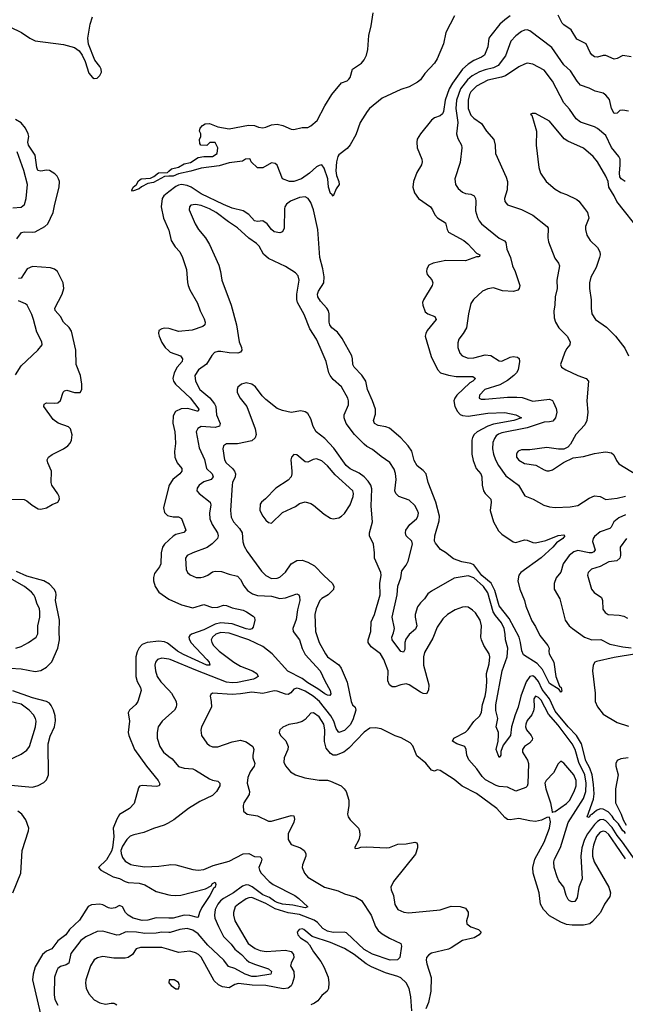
# Model space of a CAD drawing. Header units: inches. Extents: x 1473912 to 1647258, y 640388 to 773423.
# Tile 320 of 420: x 1548939 to 1553248, y 721077 to 728082. Entities that reach past the tile are written whole.
import ezdxf

# ---------------------------------------------------------------- set-up
doc = ezdxf.new("R2010")
doc.units = ezdxf.units.IN
doc.header["$MEASUREMENT"] = 0
doc.layers.add('B5742', color=7, linetype='Continuous')
doc.layers.add('B5752', color=7, linetype='Continuous')

msp = doc.modelspace()

# ---------------------------------------------------------------- linework, layer by layer
at = {"layer": 'B5742', "color": 5}
for points, elevation in [([(1548870, 728030.4), (1548950.8, 727990), (1549010.8, 727950), (1549050, 727932.7), (1549250, 727904.9), (1549330, 727884), (1549361.1, 727861.1), (1549384, 727830), (1549405.8, 727785.8), (1549430, 727701), (1549458, 727670), (1549470, 727664), (1549490, 727667.3), (1549510, 727686), (1549520.7, 727710), (1549519.5, 727730), (1549509.4, 727750), (1549474, 727794), (1549427.6, 727907.6), (1549423.6, 727950), (1549439.7, 728050), (1549457.1, 728102.9)], 720), ([(1548917.7, 726522.3), (1548952.3, 726567.7), (1548970, 726573.5), (1549030, 726569.3), (1549050, 726573.8), (1549118.4, 726610), (1549139.7, 726630), (1549178, 726710), (1549188.6, 726770), (1549219.2, 726890), (1549221.1, 726930), (1549216.3, 726950), (1549206, 726970), (1549190, 726986.6), (1549150, 727009.2), (1549130, 727011.9), (1549090, 727003.4), (1549068.6, 727010), (1549060.4, 727030), (1549050, 727118.3), (1549001.3, 727190), (1548998, 727210), (1549003.5, 727250), (1548999.9, 727270), (1548980.1, 727310), (1548950, 727347.9), (1548910, 727372.8)], 720), ([(1548890, 726744), (1548950, 726749.1), (1548973.1, 726766.9), (1548985.5, 726810), (1548994.4, 726910), (1548969.2, 727010), (1548920.9, 727140.9)], 740), ([(1550000, 726967.8), (1549970, 726965.6), (1549890, 726924.8), (1549850, 726916.9), (1549806.4, 726893.6), (1549790, 726879.8), (1549741.2, 726861.2), (1549736, 726870), (1549746.6, 726890), (1549769.7, 726910), (1549783.2, 726936.8), (1549803.7, 726950), (1549870, 726954.4), (1549893.8, 726966.2), (1549927.4, 726992.6), (1549990, 726995.2), (1550000, 727004.1)], 680), ([(1550000, 726857), (1549963.8, 726830), (1549951.9, 726810), (1549946, 726750), (1549963.2, 726670), (1549998.9, 726590), (1550000, 726585.3)], 720), ([(1548870, 724671.8), (1548970, 724668.5), (1548990, 724659.3), (1549027.8, 724627.8), (1549070, 724603.1), (1549090, 724598.4), (1549130, 724608.4), (1549170, 724633), (1549209.6, 724650.4), (1549222, 724670), (1549219.6, 724690), (1549210, 724709.2), (1549168.2, 724770), (1549163.5, 724790), (1549165.1, 724870), (1549139.7, 724930), (1549135.6, 724950), (1549139.1, 724960.9), (1549143.7, 724970), (1549170, 724988.4), (1549250.8, 725029.2), (1549281.6, 725050), (1549298.9, 725070), (1549308.4, 725090), (1549311.7, 725128.3), (1549300.4, 725170), (1549285.9, 725185.9), (1549212.2, 725212.2), (1549176.9, 725236.9), (1549109.6, 725330), (1549113.6, 725346.4), (1549130, 725356), (1549190, 725352.9), (1549210, 725356.5), (1549230, 725373.4), (1549247.6, 725432.4), (1549257.7, 725442.3), (1549274.3, 725445.7), (1549330, 725430.2), (1549369.8, 725430.2), (1549380.9, 725450), (1549381.8, 725490), (1549370.6, 725550), (1549340.3, 725630), (1549339.3, 725730), (1549306.6, 725866.6), (1549291.9, 725891.9), (1549250.9, 725930), (1549229.8, 725970), (1549192.3, 726012.3), (1549189, 726030), (1549242.3, 726130), (1549253.1, 726170), (1549247.5, 726210), (1549208, 726290), (1549187.1, 726307.1), (1549157.5, 726317.5), (1549030, 726326.1), (1548992.1, 726310), (1548950, 726242.4), (1548930, 726241.5)], 720), ([(1548910, 725556.3), (1548950, 725619.3), (1549067, 725730), (1549098, 725770), (1549097, 725790), (1549060.1, 725860.1), (1549037.6, 725950), (1549024.6, 725984.6), (1548991.6, 726051.6), (1548981.4, 726061.4), (1548930, 726082.4)], 740), ([(1550000, 725884), (1549970, 725887), (1549950, 725883.5), (1549929.2, 725870), (1549927.2, 725850), (1549931.7, 725830), (1549950, 725786.3), (1549973.5, 725750), (1550000, 725726.1)], 720), ([(1550000, 724763.1), (1549961.2, 724610), (1549970, 724575.5), (1549990, 724555.6), (1550000, 724552.8)], 720), ([(1550000, 724379.4), (1549968.9, 724351.1), (1549954.6, 724330), (1549946.4, 724290), (1549943.2, 724210), (1549934.3, 724190), (1549897.3, 724142.7), (1549890, 724114), (1549890.1, 724090), (1549902, 724050), (1549930, 724009.1), (1549999.6, 723959.6), (1550000, 723959.4)], 720), ([(1548790, 723472.3), (1548950, 723464.2), (1549050, 723445.1), (1549090, 723451.2), (1549130, 723476.1), (1549167.8, 723512.2), (1549209.4, 723610), (1549222.3, 723670), (1549219.5, 723730), (1549223.2, 723810), (1549193.5, 723950), (1549199.1, 723990), (1549196.3, 724010), (1549184.9, 724030), (1549150, 724065.6), (1549110, 724090.7), (1548990, 724122.5), (1548916.9, 724156.9)], 720), ([(1548910.6, 723609.4), (1548950, 723622), (1549000.7, 723650), (1549056.9, 723690), (1549067.3, 723712.7), (1549067.8, 723770), (1549081.8, 723830), (1549082, 723870), (1549079.2, 723890), (1549059.9, 723930), (1549049.8, 723970), (1549040.8, 723990), (1549023.5, 724010), (1548973.2, 724050), (1548868.1, 724108.1)], 740), ([(1550000, 723638.2), (1549990, 723646), (1549970, 723656), (1549930, 723660.4), (1549844.9, 723650), (1549810, 723635.5), (1549788.2, 723611.8), (1549774.9, 723585.1), (1549766, 723550), (1549765.2, 723410), (1549773.8, 723373.8), (1549799, 723330), (1549802.3, 723310), (1549780.3, 723230), (1549766, 723210), (1549719.5, 723170), (1549710.3, 723150), (1549720.8, 723090), (1549711.3, 723010), (1549715.2, 722990), (1549756.8, 722890), (1549840.8, 722770), (1549924.9, 722670), (1549935.6, 722644.4), (1549930.6, 722630), (1549913.5, 722626.5), (1549810, 722633.1), (1549792.5, 722627.5), (1549783.4, 722616.6), (1549754.7, 722505.3), (1549721.1, 722470), (1549650, 722427.7), (1549630, 722394.8), (1549604, 722330), (1549609.4, 722270), (1549600, 722190), (1549593.3, 722166.7), (1549556.2, 722103.8), (1549500.8, 722050), (1549517.3, 722030), (1549577.2, 721997.2), (1549604, 721984), (1549650, 721970.8), (1549690, 721950.1), (1549710, 721944.3), (1549790, 721938.9), (1549830, 721926), (1549910, 721878.5), (1550000, 721856.6)], 720), ([(1550000, 723532.4), (1549950, 723539.8), (1549920.3, 723530), (1549904.2, 723510), (1549900.6, 723490), (1549906.3, 723450), (1549918.3, 723410), (1549943.2, 723370), (1550000, 723311)], 740), ([(1548850, 722638.1), (1549030, 722622), (1549070, 722632.9), (1549110, 722653.8), (1549130, 722674), (1549143.5, 722710), (1549140.7, 722930), (1549155.5, 722984.5), (1549186.5, 723050), (1549192.9, 723092.9), (1549190.6, 723130), (1549180.6, 723170), (1549163.6, 723203.6), (1549150, 723219.1), (1549130, 723231.7), (1549030, 723257.1), (1548890, 723306.3)], 720), ([(1548850.7, 722809.3), (1548950, 722855.6), (1548990, 722884.9), (1549008.1, 722911.9), (1549050.6, 723050), (1549055.3, 723090), (1549050.7, 723110), (1549036.6, 723136.6), (1549007.1, 723170), (1548950, 723212.5), (1548870, 723230.9)], 740), ([(1550000, 723133.5), (1549952, 723090), (1549925.5, 723050), (1549916.9, 723010), (1549917.3, 722970), (1549935.2, 722910), (1549962.3, 722870), (1550000, 722840.8)], 740), ([(1548890.7, 721870), (1548946.8, 722010), (1548957.1, 722170), (1549002, 722310), (1549004, 722330), (1548983.1, 722390), (1548954, 722430), (1548926.8, 722450)], 720), ([(1550000, 722368.9), (1549968.1, 722351.9), (1549890, 722327.1), (1549822, 722298), (1549750, 722283.2), (1549726, 722274), (1549700.8, 722250), (1549670, 722201.6), (1549659.2, 722170), (1549660.7, 722150), (1549670, 722120.5), (1549690, 722095.3), (1549730, 722071.6), (1549750, 722066), (1549830, 722055.6), (1549930, 722058.4), (1550000, 722068.8)], 740), ([(1550000, 721689.1), (1549910, 721690.9), (1549850, 721675.2), (1549810, 721673.3), (1549746.3, 721690), (1549711.3, 721710), (1549691.6, 721730), (1549670, 721769), (1549650, 721779), (1549618, 721762), (1549590, 721757.8), (1549570, 721762.3), (1549530, 721784.5), (1549510, 721787.9), (1549450, 721783.9), (1549426.4, 721773.6), (1549364.9, 721675.1), (1549293.3, 721610), (1549267.8, 721570), (1549211, 721529), (1549167.6, 721472.4), (1549130, 721455.6), (1549100.5, 721430), (1549050, 721342), (1549034.2, 721290), (1549030.1, 721250), (1549086.8, 721006.8)], 720), ([(1550000, 721588.5), (1549950, 721590.4), (1549910, 721583.4), (1549830, 721581.5), (1549770, 721589.9), (1549708.1, 721591.9), (1549690, 721589.9), (1549650, 721571.6), (1549630, 721567.9), (1549530, 721596.4), (1549490, 721595.1), (1549410, 721556.2), (1549373.4, 721530), (1549303.1, 721436.9), (1549287.5, 721370), (1549270, 721356.8), (1549230, 721345), (1549210, 721330.9), (1549202.3, 721317.7), (1549187.6, 721270), (1549183.8, 721143.8), (1549188.6, 721110), (1549211.2, 721070)], 740), ([(1550000, 721465.8), (1549950, 721480.2), (1549798.3, 721481.7), (1549768.9, 721471.1), (1549740.8, 721430), (1549710, 721409.1), (1549690, 721404.9), (1549610, 721403.7), (1549530, 721416.8), (1549491.8, 721408.2), (1549470, 721392.3), (1549443.5, 721350), (1549410.2, 721250), (1549407.8, 721227.8), (1549412.4, 721192.4), (1549430.3, 721150), (1549470, 721109), (1549510, 721086.7), (1549550, 721076.5), (1549590, 721084.7), (1549610, 721084.4), (1549619.2, 721079.2), (1549630, 721071.7)], 760)]:
    msp.add_lwpolyline(points, dxfattribs=dict(at, elevation=elevation))
at = {"layer": 'B5752', "color": 5}
for points, elevation in [([(1550000, 727004.1), (1550019, 727021), (1550070, 727033.1), (1550110, 727057.4), (1550153.9, 727066.1), (1550210, 727101.6), (1550250, 727108.4), (1550310, 727109.1), (1550344, 727130), (1550348.7, 727170), (1550330, 727208), (1550292.7, 727207.3), (1550270, 727188), (1550228.9, 727188.9), (1550220.4, 727200.4), (1550218, 727230), (1550228, 727250), (1550228, 727270), (1550218, 727290), (1550224, 727310), (1550239, 727330), (1550258.9, 727341.1), (1550290, 727343.8), (1550350, 727320.5), (1550430, 727304.7), (1550567.2, 727332.8), (1550610, 727330.2), (1550638, 727318), (1550670, 727312.9), (1550690, 727316.5), (1550730, 727334.9), (1550770, 727339.6), (1550811, 727330), (1550870, 727304), (1550890, 727302), (1550950, 727314.8), (1550990, 727316), (1551010, 727326.8), (1551054.8, 727365.2), (1551109.8, 727470.2), (1551160.5, 727550), (1551230, 727633.4), (1551270, 727647.7), (1551281.2, 727658.8), (1551289.6, 727670.4), (1551306, 727730), (1551370, 727773.4), (1551390, 727797.6), (1551407, 727830), (1551417.3, 727870), (1551423.4, 727970), (1551440.9, 728039.1), (1551453.9, 728130)], 680), ([(1552031.9, 728110), (1551970.8, 727990), (1551955.4, 727910), (1551910, 727803.9), (1551890, 727772.9), (1551821.3, 727698.7), (1551790, 727654.8), (1551770, 727638.2), (1551710, 727605.7), (1551650, 727586.6), (1551517.2, 727522.8), (1551429.2, 727450.8), (1551411.2, 727430), (1551362.2, 727350), (1551330, 727262.7), (1551290, 727192.7), (1551270, 727166.6), (1551210, 727121.2), (1551203, 727110), (1551192.2, 727070), (1551188, 727008), (1551194.4, 726974.4), (1551211, 726930), (1551211.3, 726910), (1551190, 726878), (1551170, 726826), (1551159.8, 726839.8), (1551150, 726844.7), (1551137.4, 726890), (1551132.1, 726950), (1551106.2, 727026.2), (1551090, 727049.6), (1551070, 727045.7), (1551050, 727034.3), (1551002.2, 726990), (1550944.2, 726950), (1550890, 726930.9), (1550858, 726930), (1550809.3, 726950), (1550770, 727048), (1550758, 727058), (1550730, 727064), (1550670, 727029.2), (1550630, 727029), (1550586, 727070), (1550578, 727090), (1550571.8, 727091.8), (1550544.7, 727090), (1550524.5, 727075.5), (1550430, 727064.4), (1550357.6, 727042.4), (1550230, 727025), (1550156, 727004), (1550070, 726986.7), (1550029.9, 726969.9), (1550000, 726967.8)], 680), ([(1552430, 728109), (1552390, 728081.8), (1552356.2, 728050), (1552291.3, 727970), (1552277.3, 727950), (1552270.2, 727890), (1552245.2, 727830), (1552224.8, 727815.2), (1552170, 727791), (1552130, 727766.5), (1552088.8, 727731.2), (1552017.7, 727630), (1551995.2, 727590), (1551965.3, 727510), (1551953.6, 727430), (1551946.6, 727413.4), (1551930, 727398.5), (1551890, 727382.9), (1551870, 727368.5), (1551790.3, 727270), (1551768.4, 727231.6), (1551764.4, 727210), (1551766.7, 727170), (1551800.2, 727090), (1551803.6, 727070), (1551799, 727050), (1551765.3, 726994.7), (1551741.5, 726930), (1551736, 726890), (1551748.9, 726850), (1551777.6, 726810), (1551862.4, 726750), (1551876.5, 726730), (1551892.8, 726692.8), (1551911.4, 726671.4), (1551970, 726638), (1551979.6, 726590), (1551990.3, 726570), (1552100.3, 726510), (1552128.1, 726488.1), (1552190, 726420.5), (1552213, 726410), (1552210, 726398), (1552204.7, 726395.3), (1552190, 726396), (1552110, 726366.5), (1551971.3, 726368.7), (1551881, 726350), (1551850, 726334.5), (1551834.9, 726310), (1551832.7, 726290), (1551839.3, 726270), (1551871.3, 726231.3), (1551878, 726210), (1551874.6, 726190), (1551813.1, 726090), (1551806, 726070), (1551807.7, 726050), (1551824.6, 726004.6), (1551843.8, 725990), (1551892.4, 725970), (1551901.5, 725950), (1551838.7, 725870), (1551828.1, 725850), (1551824.6, 725830), (1551865.7, 725685.7), (1551912.3, 725592.3), (1551934, 725570), (1551990, 725553.3), (1552044.6, 725544.6), (1552162.7, 725542.7), (1552181.3, 725530), (1552164.2, 725510), (1552142.4, 725497.6), (1552048.8, 725410), (1552034.1, 725390), (1552028.9, 725370), (1552035.5, 725330), (1552053.9, 725293.9), (1552073.9, 725273.9), (1552090, 725265.6), (1552130, 725260.9), (1552270, 725283.8), (1552390, 725287.8), (1552468.6, 725271.4), (1552510.4, 725250), (1552455.8, 725230), (1552310, 725204.5), (1552269.8, 725190.2), (1552193.4, 725150), (1552172.6, 725130), (1552161.1, 725110), (1552156.3, 725090), (1552155.9, 724990), (1552166.1, 724946.1), (1552188.1, 724890), (1552219.7, 724850), (1552228.2, 724830), (1552230.2, 724770), (1552238.9, 724730), (1552250.3, 724710), (1552290.4, 724670), (1552294.9, 724650), (1552287, 724590), (1552310.2, 724510), (1552345.1, 724445.1), (1552370, 724421.1), (1552450, 724366.8), (1552470, 724362), (1552530, 724380.3), (1552550, 724378.5), (1552590, 724361.5), (1552610, 724359.7), (1552683.4, 724376.6), (1552770, 724412.7), (1552810, 724416.4), (1552819.1, 724410), (1552803, 724390), (1552759.8, 724360.2), (1552733.2, 724330), (1552650, 724253.3), (1552506, 724150), (1552490, 724129.4), (1552483.5, 724090), (1552498, 724030), (1552532, 723950), (1552539.3, 723910), (1552584, 723804), (1552610, 723763.7), (1552640.5, 723700.5), (1552697, 723630), (1552706, 723610), (1552703, 723590), (1552706.7, 723570), (1552739.6, 723510), (1552753.4, 723410), (1552781, 723341), (1552791.1, 723330), (1552795.6, 723304.4), (1552790, 723297.2), (1552776.6, 723316.6), (1552710, 723359.5), (1552658, 723458), (1552621, 723501), (1552523.5, 723563.5), (1552511, 723591), (1552503.4, 723650), (1552493, 723690), (1552421.5, 723821.5), (1552350, 723912.2), (1552320.1, 724020.1), (1552293.4, 724073.4), (1552228.2, 724128.2), (1552170, 724202.9), (1552150, 724213.7), (1552085.3, 724225.3), (1552026.4, 724246.4), (1551970, 724291), (1551933.1, 724313.1), (1551897.5, 724357.5), (1551891.1, 724371.1), (1551893.6, 724410), (1551923.4, 724516.6), (1551925.5, 724550), (1551899, 724650), (1551844.5, 724790), (1551831.2, 724851.2), (1551810, 724873.8), (1551767.1, 724907.1), (1551746.1, 724946.1), (1551730, 725011.1), (1551702.9, 725050), (1551650, 725107.9), (1551570, 725175.4), (1551545.2, 725185.2), (1551490, 725194.6), (1551464.8, 725210), (1551457.4, 725230), (1551470, 725276), (1551469.8, 725310), (1551450, 725369.6), (1551412.9, 725450), (1551402, 725510), (1551373.9, 725553.9), (1551318.3, 725610), (1551308.7, 725630), (1551307.6, 725670), (1551302.3, 725690), (1551234.6, 725814.6), (1551199.3, 725859.3), (1551160.8, 725890), (1551145.8, 725910), (1551140.7, 725930), (1551140.3, 725990), (1551135.3, 726010), (1551125, 726030), (1551079.7, 726079.7), (1551060.6, 726110), (1551059.2, 726130), (1551064.7, 726150), (1551102.8, 726210), (1551106.4, 726253.6), (1551097, 726310), (1551074.2, 726390), (1551060.6, 726590), (1551029.5, 726729.5), (1551010, 726780.4), (1550992.2, 726810), (1550970, 726821.4), (1550930, 726816.9), (1550866.9, 726790), (1550836.9, 726770), (1550825.5, 726750), (1550823.9, 726736.1), (1550821, 726599), (1550810, 726573.6), (1550790, 726565.3), (1550750, 726573.3), (1550730, 726589.8), (1550700.8, 726630), (1550670, 726650.6), (1550630, 726645.7), (1550610, 726650.9), (1550570, 726696.2), (1550530, 726722), (1550450, 726741.3), (1550390, 726766.7), (1550230, 726843.6), (1550158.2, 726890), (1550130, 726902.5), (1550090, 726909.2), (1550070, 726904.3), (1550050, 726894.4), (1550000, 726857)], 720), ([(1553290, 727818.7), (1553230, 727827.1), (1553190, 727807.1), (1553170, 727802.3), (1553110, 727827.3), (1553090, 727828.5), (1553050, 727815.8), (1553030, 727816.9), (1553010, 727831.6), (1552997.7, 727850), (1552970.9, 727910.9), (1552904, 727944), (1552862.7, 728010), (1552810, 728046), (1552798.6, 728058.6), (1552770, 728115.1)], 720), ([(1553271.8, 727431.8), (1553230, 727439.1), (1553210, 727435.8), (1553190, 727416.3), (1553170, 727415.6), (1553150, 727449.5), (1553134.9, 727514.9), (1553110, 727546.3), (1553090, 727558.7), (1553033.4, 727573.4), (1552990, 727594.7), (1552930, 727615.6), (1552904.9, 727644.9), (1552858.2, 727718.2), (1552810, 727760.4), (1552724.9, 727884.9), (1552570, 728002.4), (1552550, 728010.7), (1552530, 728008.9), (1552510, 727998.9), (1552470, 727968.1), (1552434.2, 727930), (1552395.9, 727824.1), (1552342.7, 727757.3), (1552310, 727739.9), (1552250, 727726.5), (1552210, 727711.6), (1552158.1, 727681.9), (1552125, 727655), (1552075.9, 727590), (1552048.3, 727510), (1552043.4, 727450), (1552055.6, 727350), (1552047.1, 727270), (1552056.5, 727236.5), (1552083.6, 727190), (1552085.2, 727170), (1552073.9, 727066.1), (1552035.6, 726950), (1552040.9, 726910), (1552060, 726880), (1552090, 726854.3), (1552110, 726846), (1552150, 726841.3), (1552173.7, 726830), (1552182.4, 726810), (1552184.2, 726790), (1552181.2, 726721.2), (1552195.5, 726675.5), (1552208.9, 726650), (1552224.9, 726630), (1552350, 726527.7), (1552388.4, 726508.4), (1552397.1, 726497.1), (1552404.9, 726450), (1552431.1, 726391.1), (1552446.2, 726330), (1552465.2, 726290), (1552498.4, 726190), (1552493.8, 726170), (1552482.5, 726157.5), (1552452.5, 726147.5), (1552373.3, 726153.3), (1552310, 726174.8), (1552270, 726168.3), (1552232.7, 726150), (1552167.9, 726092.1), (1552150, 726062), (1552133.4, 725990), (1552118, 725890), (1552095.3, 725850), (1552063.7, 725810), (1552055.8, 725784.2), (1552056.9, 725750), (1552070.2, 725710.2), (1552088.5, 725690), (1552130, 725674.7), (1552170, 725675.5), (1552250, 725698.2), (1552291.8, 725691.8), (1552350, 725655.3), (1552370, 725651.7), (1552430, 725680.9), (1552450, 725685.7), (1552480.5, 725680.5), (1552491.9, 725671.9), (1552495.2, 725650), (1552484.8, 725590), (1552474.3, 725570), (1552456.1, 725550), (1552410, 725514.8), (1552355.1, 725484.9), (1552249.2, 725450), (1552211.6, 725410), (1552209.3, 725389.3), (1552223.2, 725383.2), (1552250, 725381.6), (1552410, 725397.2), (1552477.4, 725397.4), (1552513.3, 725393.3), (1552590, 725367.6), (1552710, 725382.7), (1552730, 725372.4), (1552738.3, 725358.3), (1552755.8, 725315.8), (1552760.6, 725290), (1552750.9, 725250), (1552733.4, 725226.6), (1552710, 725220.7), (1552670, 725219.5), (1552550, 725177.6), (1552370, 725143.6), (1552346.3, 725133.7), (1552330, 725120.3), (1552317.2, 725102.8), (1552305.6, 725074.4), (1552303.7, 725030), (1552309.4, 724990), (1552323.9, 724950), (1552346, 724910), (1552397.7, 724837.7), (1552487.6, 724770), (1552533.4, 724693.4), (1552591.6, 724671.6), (1552667.8, 724627.8), (1552710, 724615.6), (1552750, 724612.1), (1552855.3, 724615.3), (1552910, 724625.8), (1552990, 724678), (1553030, 724694.6), (1553069.2, 724689.2), (1553110, 724669.3), (1553190, 724678.5), (1553250, 724691)], 740), ([(1553248.3, 726930), (1553219.2, 726950), (1553210, 726964.2), (1553206.9, 726990), (1553212.4, 727050), (1553210.8, 727090.8), (1553203, 727110), (1553150, 727172.5), (1553110, 727258.5), (1553050, 727308.7), (1553030, 727320.3), (1552930, 727353.3), (1552897.6, 727377.6), (1552850, 727446.2), (1552811.6, 727490), (1552730, 727644), (1552670, 727723.1), (1552590, 727765.3), (1552550, 727772.1), (1552530, 727766.8), (1552490, 727745.8), (1552396.8, 727683.2), (1552367.4, 727672.6), (1552270, 727651.9), (1552190, 727609.8), (1552150.2, 727570), (1552140.1, 727550), (1552130.1, 727510), (1552131, 727450), (1552150, 727403.1), (1552170, 727382), (1552224.3, 727344.3), (1552259.5, 727290), (1552312.9, 727230), (1552322.3, 727190), (1552324.2, 727130), (1552401.6, 726961.6), (1552411.1, 726930), (1552408.5, 726871.5), (1552388.9, 726810), (1552390, 726787.7), (1552410, 726765.7), (1552510.8, 726730.8), (1552590, 726691.5), (1552691.7, 726611.7), (1552698.4, 726598.4), (1552696.5, 726530), (1552701, 726501), (1552746.2, 726386.2), (1552772.2, 726350), (1552779.5, 726330), (1552760.9, 726230), (1552763.6, 726170), (1552750.3, 726110), (1552747, 726050), (1552738.7, 726010), (1552741.1, 725961.1), (1552752.7, 725930), (1552775.5, 725890), (1552835.5, 725830), (1552856.3, 725790), (1552854, 725770), (1552830, 725739.3), (1552815.8, 725710), (1552788.2, 725628.2), (1552794, 725610), (1552824, 725590), (1552910, 725550.2), (1552970.2, 725530.2), (1552986, 725510), (1552975.5, 725370), (1552982, 725290), (1552973.7, 725230), (1552960.8, 725199.2), (1552897.1, 725130), (1552858.7, 725061.3), (1552838.8, 725041.2), (1552810, 725027), (1552772.7, 725027.3), (1552690, 725038.7), (1552570, 725021), (1552510, 725021), (1552487, 725013), (1552478, 725002), (1552473.1, 724990), (1552474.9, 724970), (1552490, 724949.2), (1552530, 724925.4), (1552611.7, 724911.7), (1552670, 724879.3), (1552690, 724872.7), (1552707.2, 724872.8), (1552730, 724880.5), (1552808.2, 724931.8), (1552876.3, 724963.7), (1552950, 724974), (1553030, 724996.4), (1553090, 725006), (1553110, 725008), (1553150, 725000.7), (1553166, 724986), (1553184.9, 724944.9), (1553203.2, 724923.2), (1553330, 724842.7)], 760), ([(1553361.5, 726570), (1553187.8, 726787.8), (1553169.8, 726830), (1553131.9, 726890), (1553125.6, 726930), (1553110, 726969.5), (1553050, 727071.3), (1553020.4, 727110), (1552950, 727168.6), (1552838.3, 727218.3), (1552814.2, 727234.2), (1552710, 727360.9), (1552610, 727414), (1552584.7, 727415.3), (1552574, 727410), (1552582, 727402), (1552616.4, 727290), (1552613.7, 727190), (1552633.4, 727030), (1552644.9, 726990), (1552685.5, 726930), (1552750, 726875.8), (1552790, 726852), (1552830, 726838), (1552902.4, 726802.4), (1552918.4, 726790), (1552958.2, 726738.2), (1552978.4, 726710), (1552988.5, 726670), (1552964.4, 726610), (1552964.4, 726590), (1552974.4, 726550), (1552999.3, 726510), (1553050, 726462), (1553067, 726430), (1553068.9, 726410), (1553064, 726390), (1553040, 726320), (1553004, 726250), (1552994, 726210), (1552993.1, 726170), (1553004.9, 726090), (1553004.9, 726030), (1553010.4, 725990), (1553036.4, 725950), (1553114, 725894), (1553179.6, 725830), (1553245.2, 725745.2), (1553270.3, 725690)], 780), ([(1553250, 722292.4), (1553243.3, 722303.3), (1553230, 722310.9), (1553199.5, 722359.5), (1553170, 722390.9), (1553155.9, 722415.9), (1553125.5, 722445.5), (1553090, 722465.3), (1553070, 722466.4), (1553043.4, 722456.6), (1553010, 722427.5), (1552997.6, 722422.4), (1552990, 722406.6), (1552977.2, 722410), (1553022.9, 722537.1), (1553026.2, 722573.8), (1553021.7, 722641.7), (1553012.8, 722710), (1552996.1, 722756.1), (1552967.7, 722810), (1552936.8, 722930), (1552901.2, 722990), (1552842.1, 723050), (1552750, 723161.5), (1552707.8, 723250), (1552656.7, 723316.7), (1552630, 723372.7), (1552610, 723399.9), (1552590, 723412.8), (1552570, 723409.9), (1552542.6, 723370), (1552505, 723270), (1552485.4, 723190), (1552464, 723136), (1552439.2, 723050), (1552431.4, 722990), (1552379.6, 722920.4), (1552363.7, 722876.3), (1552363, 722850), (1552350, 722832.7), (1552329.9, 722889.9), (1552343.2, 722950), (1552346.9, 722990), (1552346.1, 723010), (1552329.8, 723050), (1552340.2, 723110), (1552327.5, 723167.5), (1552327.4, 723207.4), (1552372.1, 723450), (1552406.7, 723550), (1552413.2, 723610), (1552395.2, 723670), (1552393.9, 723710), (1552385.6, 723750), (1552367.2, 723790), (1552324, 723844), (1552308.8, 723870), (1552270, 724004), (1552239.6, 724050), (1552170, 724110.6), (1552130, 724125.3), (1552030, 724109.8), (1551870, 724017), (1551843.6, 723996.4), (1551819, 723961), (1551790, 723934.2), (1551770, 723905.7), (1551752.8, 723850), (1551752.7, 723830), (1551764.7, 723770), (1551761.3, 723758.7), (1551754.2, 723745.8), (1551710, 723706.9), (1551685.9, 723674.1), (1551680.1, 723650), (1551679.2, 723600.8), (1551670, 723583), (1551650, 723587.3), (1551589, 723670), (1551586.8, 723690), (1551599.7, 723720.3), (1551604.9, 723750), (1551589.3, 723830), (1551624.5, 723990), (1551628.7, 724051.3), (1551649.9, 724110), (1551659.1, 724160.9), (1551690, 724200.2), (1551703.4, 724230), (1551733.8, 724350), (1551730, 724373), (1551689.8, 724410), (1551684.2, 724430), (1551687.7, 724450), (1551714, 724490), (1551761.7, 724530), (1551772.9, 724547.1), (1551776.8, 724570), (1551770.7, 724590.7), (1551750, 724624.5), (1551710, 724663.6), (1551637, 724690), (1551615.8, 724710), (1551608.8, 724730), (1551617.7, 724810), (1551614.1, 724854.1), (1551604.3, 724884.3), (1551572, 724932), (1551510, 724974), (1551450, 725023.9), (1551410, 725045.8), (1551390, 725062.4), (1551320.8, 725130), (1551262.9, 725210), (1551247.5, 725250), (1551248.1, 725270), (1551278.2, 725341.8), (1551278.7, 725370), (1551273.1, 725390), (1551229.8, 725470), (1551170, 725523.1), (1551148.1, 725550), (1551139, 725570), (1551118.6, 725650), (1551078, 725750), (1551049.8, 725810), (1551003.1, 725883.1), (1550963.6, 725983.6), (1550916.8, 726070), (1550911.5, 726091.5), (1550911.4, 726130), (1550928.3, 726228.3), (1550919.8, 726259.8), (1550901.3, 726281.3), (1550830, 726327.1), (1550710, 726382.3), (1550674.7, 726414.7), (1550642.5, 726470), (1550624.8, 726490), (1550570, 726527.1), (1550490, 726602.3), (1550424.4, 726644.4), (1550337.7, 726710), (1550290, 726736.7), (1550230, 726760.7), (1550190, 726768.2), (1550156.7, 726763.3), (1550146.4, 726750), (1550145.7, 726730), (1550188, 726630), (1550211.6, 726590), (1550260.9, 726530), (1550290, 726483.8), (1550354.9, 726334.9), (1550368.1, 726290), (1550376.5, 726230), (1550444.9, 726050), (1550482, 725910), (1550499.5, 725790), (1550516.4, 725750), (1550519.3, 725730), (1550510, 725716), (1550491.3, 725708.7), (1550430, 725710.9), (1550370, 725721.8), (1550350, 725721.5), (1550326.2, 725713.8), (1550306.9, 725693.1), (1550268.1, 725631.9), (1550211.3, 725590), (1550186, 725550), (1550190.2, 725510), (1550220.5, 725450), (1550290.9, 725390.9), (1550325.1, 725350), (1550334.8, 725330), (1550339.8, 725270), (1550365.6, 725210), (1550360.2, 725190), (1550330, 725180.4), (1550230, 725188.6), (1550205.6, 725174.4), (1550195.2, 725150), (1550216.5, 725036.5), (1550253, 724953), (1550267.8, 724890), (1550308.2, 724850), (1550315.6, 724830), (1550301.1, 724810), (1550250, 724794), (1550216.5, 724770), (1550202.6, 724750), (1550200.3, 724730), (1550214.9, 724710), (1550294.9, 724650), (1550300.2, 724630), (1550288.5, 724570), (1550291.1, 724530), (1550308, 724490), (1550346.7, 724430), (1550352, 724410), (1550345.8, 724390), (1550307.4, 724352.6), (1550273.2, 724326.8), (1550170.8, 724290), (1550130, 724269.4), (1550118.7, 724250), (1550124.6, 724170), (1550134, 724150), (1550152.1, 724132.1), (1550194.3, 724114.3), (1550227.4, 724112.6), (1550250, 724117.7), (1550277, 724130), (1550310, 724154.4), (1550330, 724159.5), (1550375.3, 724155.3), (1550430, 724137), (1550490, 724123.6), (1550510, 724099.5), (1550533.6, 724053.6), (1550561, 724021), (1550596.1, 723996.1), (1550630, 723985), (1550730, 723980.1), (1550790, 723964.6), (1550830, 723968.6), (1550910, 723996.9), (1550924.9, 723990), (1550930, 723978), (1550931.8, 723950), (1550916.1, 723883.9), (1550906.2, 723813.8), (1550881.4, 723750), (1550885.4, 723730), (1550930.1, 723670.1), (1550948.9, 723608.9), (1550970, 723566.4), (1551076.1, 723450), (1551110, 723377.3), (1551148.6, 723310), (1551153.2, 723286.8), (1551146.4, 723273.6), (1551130, 723275.7), (1551110, 723285.9), (1551061.6, 723321.6), (1550990, 723363.8), (1550950, 723395.4), (1550847.5, 723447.5), (1550734.9, 723570), (1550670, 723621.6), (1550568.9, 723670), (1550430, 723718.2), (1550370, 723721.6), (1550335.6, 723710), (1550311.3, 723690), (1550302.2, 723670), (1550305.6, 723650), (1550318.8, 723630), (1550358.2, 723590), (1550461.8, 723510), (1550510, 723483.1), (1550596.5, 723450), (1550627.4, 723430), (1550636, 723410), (1550621.2, 723398.8), (1550602, 723390), (1550490, 723367.4), (1550450, 723364.3), (1550411, 723369), (1550193.5, 723453.5), (1550010, 723530.9), (1550000, 723532.4)], 740), ([(1550000, 726585.3), (1550018, 726510), (1550046.1, 726466.1), (1550077.7, 726430), (1550098.6, 726390), (1550125.8, 726305.8), (1550132.7, 726212.7), (1550138.4, 726190), (1550150, 726161.3), (1550205.1, 726065.1), (1550222.8, 726010), (1550252.8, 725952.8), (1550259.7, 725930), (1550256.5, 725910), (1550241.6, 725898.4), (1550165.9, 725874.1), (1550070, 725862.6), (1550010, 725883), (1550000, 725884)], 720), ([(1550000, 725726.1), (1550010, 725717.1), (1550083.2, 725690), (1550097.8, 725670), (1550094.3, 725650), (1550060.1, 725610), (1550037.5, 725570), (1550029.4, 725530), (1550033.2, 725510), (1550046.8, 725490), (1550152.4, 725392.4), (1550212.9, 725310), (1550210, 725298), (1550202, 725298), (1550135.4, 725315.4), (1550087, 725313), (1550046.7, 725293.3), (1550030, 725263.7), (1550028.1, 725211.9), (1550042.5, 725150), (1550045.9, 725114.1), (1550047.1, 725067.1), (1550039.8, 725010), (1550042.2, 724970), (1550060.6, 724930), (1550092.7, 724890), (1550091.8, 724870), (1550079.4, 724850), (1550028.1, 724810), (1550001.7, 724770), (1550000, 724763.1)], 720), ([(1553330, 722085.1), (1553229.4, 722230), (1553190, 722277.2), (1553154.2, 722334.2), (1553110, 722381.4), (1553090, 722391.4), (1553070, 722389.5), (1553050, 722377.4), (1553030, 722356.7), (1552979.9, 722290), (1552957.9, 722250), (1552939.7, 722190), (1552931.6, 722130), (1552940.3, 721970), (1552918, 721910), (1552906.4, 721833.6), (1552890, 721808.4), (1552870, 721806.8), (1552850, 721813.7), (1552842.4, 721822.4), (1552826.4, 721850), (1552809.7, 721910), (1552775.4, 721955.4), (1552762.8, 721982.8), (1552743.1, 722050), (1552740.3, 722090), (1552743.8, 722110), (1552786.7, 722193.3), (1552841, 722370), (1552950, 722540.8), (1552967.7, 722590), (1552969.1, 722650), (1552960.2, 722710), (1552917, 722797), (1552891.2, 722890), (1552871.1, 722930), (1552770, 723063.8), (1552700.9, 723140.9), (1552650, 723239.4), (1552630, 723259.4), (1552610, 723268), (1552598, 723250), (1552599.8, 723190), (1552595.9, 723164.1), (1552582.8, 723137.2), (1552550, 723096.9), (1552539.4, 723070), (1552539, 723050), (1552546, 723030), (1552579.2, 722990), (1552588.1, 722970), (1552584.6, 722955.4), (1552566.1, 722933.9), (1552531.7, 722910), (1552517.3, 722890), (1552516.1, 722870), (1552553.5, 722813.5), (1552559.3, 722790), (1552555.7, 722644.3), (1552550, 722627.8), (1552541.3, 722618.7), (1552470, 722592.9), (1552410, 722620.6), (1552350, 722625.9), (1552330, 722633.1), (1552253.8, 722673.8), (1552230, 722697.6), (1552192.9, 722752.9), (1552135.2, 722815.2), (1552119.8, 722850), (1552116.8, 722890), (1552105.4, 722910), (1552049.7, 722930), (1552019.7, 722950), (1552029.1, 722970.9), (1552110, 723012.7), (1552130, 723031.6), (1552170.9, 723089.1), (1552212.9, 723130), (1552223.9, 723156.1), (1552232.9, 723210), (1552252, 723270), (1552259.3, 723310), (1552264.1, 723370), (1552259.8, 723430), (1552280.6, 723499.4), (1552283.5, 723550), (1552279.3, 723570), (1552241.2, 723630), (1552224.8, 723670), (1552221.4, 723690), (1552225.7, 723770), (1552214.8, 723810), (1552182.3, 723862.3), (1552162, 723882), (1552130, 723902.3), (1552110, 723905.7), (1552090, 723902.3), (1552037, 723883), (1551983.8, 723850), (1551950, 723819.6), (1551910, 723760.9), (1551877.8, 723682.2), (1551820.3, 723579.7), (1551812.2, 723547.8), (1551813.3, 723490), (1551849.5, 723350), (1551847.8, 723312.2), (1551833.2, 723286.8), (1551810, 723287.3), (1551790, 723296.8), (1551710.7, 723350), (1551690, 723355.9), (1551650, 723350.4), (1551610, 723335.4), (1551590, 723336.2), (1551569.4, 723349.4), (1551559, 723379), (1551560.5, 723450), (1551529.3, 723530), (1551505.2, 723570), (1551439.6, 723619.6), (1551418.2, 723650), (1551419.4, 723670), (1551438.5, 723730), (1551441, 723799), (1551463.5, 723850), (1551504.6, 723990), (1551500.7, 724070), (1551510.8, 724130), (1551508.3, 724150), (1551464.2, 724250), (1551464.7, 724290), (1551455.4, 724350), (1551428.5, 724410), (1551427.9, 724432.1), (1551449.8, 724510.2), (1551440.8, 724620.8), (1551444.1, 724744.1), (1551437.3, 724770), (1551419.1, 724799.1), (1551390.5, 724830.5), (1551354.7, 724854.7), (1551290, 724887.1), (1551263.1, 724910), (1551174.4, 725034.4), (1551110, 725101.5), (1551048.5, 725150), (1551028.3, 725188.3), (1551010, 725242.7), (1550990, 725279.3), (1550970, 725292.3), (1550938.9, 725298.9), (1550870, 725287.3), (1550810, 725300.5), (1550770, 725316.3), (1550690, 725379.7), (1550665, 725405), (1550616.1, 725470), (1550590, 725489.8), (1550550, 725498.7), (1550516.3, 725490), (1550491.7, 725468.3), (1550485.3, 725450), (1550487.2, 725430), (1550508.3, 725388.3), (1550555.8, 725330), (1550614.7, 725170), (1550621.2, 725130), (1550614, 725106), (1550590, 725086.6), (1550490, 725064.1), (1550410, 725063.5), (1550389.1, 725050), (1550384.3, 725030), (1550397.4, 724950), (1550408.7, 724928.7), (1550453.4, 724890), (1550467.3, 724870), (1550473.9, 724850), (1550471.8, 724830), (1550454.1, 724790), (1550451.3, 724770), (1550438.4, 724590), (1550443.4, 724543.4), (1550461.1, 724510), (1550502.4, 724462.4), (1550521.6, 724430), (1550526.5, 724366.5), (1550536.3, 724336.3), (1550557.3, 724297.3), (1550658.9, 724158.9), (1550690, 724128), (1550730, 724107.2), (1550770, 724109.1), (1550790, 724116.9), (1550830, 724151.3), (1550870, 724211), (1550910, 724234.2), (1550950, 724236.6), (1550990, 724222.7), (1551036.3, 724196.3), (1551104.8, 724124.8), (1551165.2, 724070), (1551174.9, 724050), (1551171.8, 724028.2), (1551134.9, 723990), (1551090, 723964.4), (1551074.6, 723950), (1551048.1, 723890), (1551039.1, 723850), (1551042.8, 723730), (1551070.2, 723650), (1551116, 723570), (1551130.3, 723550), (1551210, 723491.6), (1551227.6, 723467.6), (1551268.9, 723368.9), (1551296.5, 723230), (1551308.2, 723208.2), (1551326, 723190), (1551330.2, 723170), (1551310, 723099.7), (1551290, 723063.9), (1551250, 723024.2), (1551210, 723011.2), (1551190, 723039.6), (1551174.4, 723090), (1551153.5, 723130), (1551071.7, 723230), (1551028.2, 723270), (1550970, 723304.5), (1550930, 723322.1), (1550910, 723325.2), (1550890, 723318.7), (1550867.7, 723292.3), (1550850, 723282), (1550830, 723282.9), (1550770, 723304.5), (1550750, 723306.8), (1550670, 723288.5), (1550590, 723297.1), (1550510, 723284.5), (1550450, 723280.8), (1550310, 723291.3), (1550298.5, 723281.5), (1550293.4, 723270), (1550301.7, 723230), (1550302.7, 723190), (1550233.1, 723050), (1550227.1, 723027.1), (1550231.7, 722990), (1550270, 722934), (1550290, 722917), (1550310, 722908.9), (1550350, 722909.1), (1550450, 722944.4), (1550510, 722956.5), (1550550, 722944), (1550596.9, 722910), (1550605.5, 722890), (1550597.6, 722850), (1550598.6, 722830), (1550611.2, 722790), (1550607.2, 722770), (1550579.6, 722730), (1550561.7, 722690), (1550558.3, 722650), (1550574.7, 722590), (1550572.7, 722570), (1550534.9, 722510), (1550528.2, 722490), (1550530.7, 722450), (1550558, 722430), (1550630, 722417.6), (1550710, 722378.7), (1550730, 722379.6), (1550870, 722419), (1550890, 722417.1), (1550894.4, 722394.4), (1550890, 722373.2), (1550850.3, 722290), (1550849, 722250), (1550870, 722213.4), (1550936.3, 722190), (1550963, 722170), (1550974.4, 722150), (1550974, 722130), (1550950.3, 722070), (1550948.7, 722050), (1550964.4, 722010), (1550990, 721981.6), (1551107.3, 721910), (1551204.2, 721884.2), (1551250, 721862.4), (1551330, 721838.9), (1551370, 721815.3), (1551441, 721710), (1551470.7, 721630.7), (1551490, 721602.7), (1551519, 721579), (1551570, 721547.4), (1551650.5, 721510), (1551656.5, 721490), (1551643.1, 721410), (1551627.3, 721392.7), (1551575.3, 721390), (1551450, 721433.3), (1551390, 721466.4), (1551264.2, 721584.2), (1551248, 721590), (1551170, 721587.7), (1551130, 721596.9), (1551097, 721617), (1551059.2, 721659.2), (1551034.7, 721674.7), (1550930, 721714.5), (1550850, 721727.4), (1550756.2, 721756.2), (1550690, 721793.3), (1550590, 721836.9), (1550570, 721835), (1550550, 721826.3), (1550494.9, 721790), (1550473.4, 721770), (1550460.3, 721730), (1550459.6, 721710), (1550468.9, 721670), (1550565.5, 721510), (1550613.4, 721473.4), (1550650, 721459.5), (1550693.1, 721453.1), (1550830, 721462.3), (1550870, 721451.5), (1550880.5, 721440.5), (1550888.4, 721430), (1550889.3, 721410), (1550870.3, 721370), (1550867.1, 721350), (1550889, 721309), (1550891.3, 721270), (1550878, 721222), (1550870.9, 721209.1), (1550849.2, 721190.8), (1550813.3, 721186.7), (1550691, 721211), (1550593.2, 721213.2), (1550496.1, 721223.9), (1550470, 721218.2), (1550430, 721193.6), (1550381.6, 721201.6), (1550354.1, 721214.1), (1550322.7, 721242.7), (1550230, 721410.9), (1550210.4, 721430.4), (1550190, 721442), (1550150, 721455), (1550070, 721445.7), (1550000, 721465.8)], 760), ([(1550000, 724552.8), (1550030, 724544.5), (1550070, 724544.7), (1550090, 724533.4), (1550120.2, 724450), (1550107.2, 724432.8), (1550050, 724418.8), (1550030, 724406.7), (1550000, 724379.4)], 720), ([(1553250, 724560.1), (1553202.4, 724537.6), (1553166.6, 724510), (1553147.9, 724472.1), (1553138.3, 724461.7), (1553070, 724438.5), (1553030, 724404.8), (1553019.8, 724390), (1553015.1, 724370), (1553033.4, 724310), (1553023.6, 724296.4), (1553010.8, 724289.2), (1552990, 724288.8), (1552910, 724306.3), (1552883.1, 724296.9), (1552849.1, 724270), (1552806.5, 724210), (1552789.1, 724150.9), (1552757.1, 724110), (1552741.6, 724070), (1552741.6, 724030), (1552782, 723962), (1552821.1, 723810), (1552848.7, 723770), (1552872.4, 723750), (1552958.7, 723690), (1553010, 723670.2), (1553073.1, 723673.1), (1553139.3, 723639.3), (1553230, 723620.1), (1553290, 723613.1)], 740), ([(1553256.6, 724390), (1553212.4, 724330), (1553213.2, 724270), (1553209, 724250), (1553188.5, 724231.5), (1553130, 724224.8), (1553070, 724190.7), (1553006.9, 724173.1), (1552983.2, 724150), (1552980.2, 724130), (1553007.7, 724030), (1553026.8, 724006.8), (1553079.6, 723970), (1553085.8, 723950), (1553088.5, 723888.5), (1553104, 723864), (1553125.5, 723850), (1553205.3, 723845.3), (1553237.7, 723837.7), (1553263.9, 723823.9)], 760), ([(1550000, 723959.4), (1550090, 723918), (1550170, 723898.5), (1550250, 723920.2), (1550310, 723900.5), (1550350, 723902.7), (1550390, 723915.9), (1550410, 723914), (1550450, 723898.6), (1550530, 723880.6), (1550552.2, 723870), (1550599.4, 723839.4), (1550609.2, 723829.2), (1550612.6, 723810), (1550599.5, 723760.5), (1550591.2, 723748.8), (1550575.9, 723744.1), (1550550, 723747), (1550450, 723782.7), (1550370, 723790.3), (1550330, 723780.8), (1550250, 723741.8), (1550161.5, 723710), (1550150, 723699.8), (1550142.5, 723690), (1550144, 723676), (1550155.7, 723650), (1550270.9, 723530), (1550286.9, 723510), (1550290.8, 723489.2), (1550269.7, 723490), (1550104.8, 723564.8), (1550062.1, 723590), (1550000, 723638.2)], 720), ([(1553328.4, 723570), (1553170, 723543.9), (1553044.1, 723515.9), (1553032.4, 723510), (1553020.3, 723490), (1553013.7, 723450), (1553034, 723290), (1553033.1, 723230), (1553050, 723192.7), (1553090, 723140.3), (1553190, 723081.8), (1553270, 723056.3)], 740), ([(1550000, 723311), (1550020.2, 723290), (1550051.3, 723230), (1550055.2, 723210), (1550051.6, 723190), (1550040.2, 723170), (1550000, 723133.5)], 740), ([(1553250, 722110.5), (1553183, 722210), (1553130, 722284.2), (1553110, 722302.7), (1553090, 722308.7), (1553070, 722301.7), (1553043, 722270), (1553021.5, 722210), (1553015.1, 722170), (1553015, 722130), (1553027.8, 722090), (1553131.7, 721910), (1553142.2, 721870), (1553137.2, 721842.8), (1553099.5, 721790), (1553072.4, 721730), (1553014.7, 721665.3), (1552995.2, 721650), (1552950, 721638.9), (1552870, 721639.3), (1552830, 721644.3), (1552790, 721660.6), (1552710, 721706.1), (1552665, 721750), (1552643.7, 721790), (1552635.7, 721870), (1552592.7, 722010), (1552590.5, 722050), (1552604.2, 722110), (1552671.6, 722230), (1552707.8, 722330), (1552715.3, 722375.3), (1552710, 722408), (1552690, 722405.2), (1552652.2, 722387.8), (1552610, 722378), (1552570, 722381.7), (1552490, 722399.1), (1552430, 722388.7), (1552410, 722391.1), (1552390, 722405.1), (1552333, 722470), (1552190, 722576.5), (1552087.5, 722627.5), (1552030, 722676.9), (1551930, 722740.5), (1551910, 722744.2), (1551890, 722736.2), (1551870, 722742), (1551830, 722791.8), (1551765.1, 722845.1), (1551735.6, 722915.6), (1551717.6, 722937.6), (1551653.3, 722973.3), (1551610, 722987.8), (1551510, 723035.6), (1551470, 723044.7), (1551430, 723040.5), (1551390, 723011.7), (1551282.1, 722897.9), (1551245.5, 722870), (1551190, 722848.3), (1551170, 722849.7), (1551150, 722860.5), (1551118.8, 722898.8), (1551106.8, 722946.8), (1551111.1, 723030), (1551102.5, 723070), (1551070, 723121.6), (1551030, 723149.8), (1551010, 723147.4), (1550970, 723103.1), (1550950, 723088.5), (1550910, 723076), (1550853.7, 723066.3), (1550812.3, 723047.7), (1550790.8, 723030), (1550784.9, 723010), (1550795.5, 722990), (1550832.1, 722952.1), (1550849.2, 722910), (1550847.3, 722890), (1550820.8, 722830), (1550819.5, 722799.5), (1550830, 722774), (1550864.9, 722730), (1550901, 722710), (1550969, 722689), (1551070, 722671.7), (1551130, 722670.3), (1551150, 722664.6), (1551225.5, 722630), (1551248.2, 722610), (1551261.3, 722590), (1551281.1, 722530), (1551282, 722490), (1551270.6, 722430.6), (1551276.3, 722410), (1551290.7, 722390), (1551350, 722330.8), (1551357.1, 722310), (1551358.8, 722281.2), (1551352.8, 722247.2), (1551322, 722190), (1551330, 722186), (1551347.1, 722187.1), (1551366, 722194), (1551410, 722197.1), (1551550, 722190.4), (1551570, 722192.7), (1551630, 722214.9), (1551690, 722217.3), (1551750, 722231), (1551764.7, 722224.7), (1551770.7, 722210.7), (1551770.7, 722190), (1551756.1, 722143.9), (1551599.5, 721950), (1551580.3, 721910), (1551582, 721890), (1551598, 721850), (1551607.7, 721787.7), (1551630.3, 721750.3), (1551671.5, 721731.5), (1551708.1, 721728.1), (1551931.5, 721748.5), (1552010, 721775.6), (1552073.1, 721773.1), (1552110, 721760.7), (1552130, 721731.3), (1552130.4, 721710), (1552117.1, 721670), (1552121.6, 721650), (1552150, 721628.7), (1552204.7, 721610), (1552222.8, 721590), (1552207.3, 721570), (1552173, 721550), (1552089.4, 721530.6), (1552010, 721477.3), (1551990, 721468.5), (1551870, 721439.8), (1551850.9, 721429.1), (1551834, 721410), (1551830.2, 721390), (1551835.1, 721364.9), (1551866.7, 721266.7), (1551865, 721170), (1551848, 721090), (1551830, 721044.4)], 780), ([(1550000, 722840.8), (1550023, 722823), (1550068.3, 722768.3), (1550110, 722756.1), (1550170, 722750.9), (1550190, 722742.6), (1550290, 722680.2), (1550310, 722671.3), (1550350, 722664.4), (1550363.1, 722650), (1550362.7, 722630), (1550338.6, 722590), (1550310, 722561.3), (1550219.7, 722520.3), (1550139.3, 722470), (1550036.3, 722390), (1550002, 722370), (1550000, 722368.9)], 740), ([(1553269.2, 722830.8), (1553215.9, 722824.1), (1553189.6, 722810.4), (1553180.2, 722790), (1553181, 722770), (1553197.1, 722710), (1553177.7, 722610), (1553179.4, 722510), (1553218.2, 722430), (1553232.3, 722390), (1553254.7, 722350)], 740), ([(1550000, 722068.8), (1550010, 722070.3), (1550049.1, 722069.1), (1550170, 722036.4), (1550210, 722030.4), (1550250, 722036.5), (1550316.7, 722063.3), (1550430, 722095), (1550530, 722146.7), (1550570, 722148.5), (1550610, 722129.2), (1550650, 722125.3), (1550657.8, 722117.8), (1550661.5, 722110), (1550656.9, 722090), (1550641.5, 722050), (1550644.5, 722030), (1550657.4, 722010), (1550715.3, 721950), (1550742.4, 721930), (1550896.9, 721850), (1550926.3, 721830), (1550990.3, 721769.7), (1550970, 721762.8), (1550882.6, 721782.6), (1550810, 721788.9), (1550770, 721801), (1550751.2, 721810), (1550717.3, 721837.3), (1550670, 721855.4), (1550592.3, 721912.3), (1550570, 721924.1), (1550550, 721927.7), (1550523.4, 721916.6), (1550459.8, 721870), (1550389.8, 721830.2), (1550367.2, 721812.8), (1550348.5, 721790), (1550329.6, 721750), (1550324.7, 721710), (1550328.6, 721690), (1550353.1, 721630), (1550390, 721558.1), (1550444.2, 721504.2), (1550470.1, 721470), (1550517.8, 721430), (1550552.4, 721392.4), (1550570, 721379.3), (1550610, 721362), (1550710, 721328.9), (1550731.3, 721310), (1550724.9, 721290), (1550625.2, 721274.8), (1550590, 721275.4), (1550542.3, 721290), (1550470, 721330.4), (1550425.9, 721345.9), (1550392, 721390), (1550278.2, 721498.2), (1550210, 721576.9), (1550170, 721604.2), (1550130, 721615.7), (1550079.3, 721610), (1550010, 721588.1), (1550000, 721588.5)], 740), ([(1550000, 721856.6), (1550013.3, 721853.3), (1550050, 721850.1), (1550085.8, 721854.2), (1550262.2, 721897.8), (1550301, 721919), (1550310, 721936.3), (1550330, 721944.7), (1550334.9, 721930), (1550330.4, 721910.4), (1550319, 721901), (1550292.1, 721850), (1550234, 721766), (1550218.5, 721730), (1550210, 721696), (1550204.9, 721695.1), (1550150, 721709.3), (1550110, 721711.6), (1550030, 721688.4), (1550000, 721689.1)], 720), ([(1551730, 721029.6), (1551722.9, 721130), (1551709.9, 721190), (1551687.9, 721230), (1551650, 721264), (1551630, 721274.5), (1551541.3, 721301.3), (1551443.4, 721343.4), (1551404.2, 721364.2), (1551319.8, 721430), (1551250, 721474.1), (1551150, 721517), (1551019.5, 721559.5), (1550961.2, 721610), (1550950, 721614), (1550927.7, 721610), (1550913, 721590), (1550918.4, 721570), (1550937, 721550), (1550981, 721521), (1551000.6, 721500.6), (1551030.2, 721450), (1551081.7, 721381.7), (1551103, 721343), (1551133.8, 721270), (1551138.5, 721230), (1551136.9, 721190), (1551126.4, 721170), (1551090, 721139.6), (1551059.6, 721100.4), (1551036.3, 721083.7), (1551010, 721073.3)], 780)]:
    msp.add_lwpolyline(points, dxfattribs=dict(at, elevation=elevation))
at = {"layer": 'B5752', "color": 5, "elevation": 780}
for points in [[(1550890, 724989.2), (1550874, 724970), (1550868.2, 724950), (1550876.3, 724870), (1550876.3, 724850), (1550870, 724829), (1550850, 724805.2), (1550761, 724750), (1550688, 724672), (1550658.8, 724650), (1550650, 724635.3), (1550648.7, 724590), (1550668, 724550), (1550690, 724521), (1550710, 724504.7), (1550730, 724501), (1550810, 724575.5), (1550901.3, 724618.7), (1550930, 724639.1), (1550970, 724650.6), (1551010, 724640.5), (1551030, 724628), (1551104.5, 724564.5), (1551150, 724535.8), (1551170.3, 724530.3), (1551210, 724536.9), (1551230, 724549), (1551250, 724568.9), (1551289.8, 724630), (1551311.6, 724690), (1551314.6, 724710), (1551309.8, 724730), (1551184.1, 724844.1), (1551130, 724907.8), (1551090, 724943.5), (1551050, 724956.9), (1551027.8, 724952.2), (1550990, 724934), (1550970, 724937), (1550910, 724986)], [(1552790, 722806), (1552770, 722786.6), (1552737.4, 722722.6), (1552684.6, 722670), (1552675.2, 722650), (1552682.3, 722610), (1552714.9, 722510), (1552726.8, 722446.8), (1552730, 722442), (1552733.6, 722446.4), (1552750, 722447.7), (1552830, 722504.4), (1552850, 722525.5), (1552885.2, 722590), (1552898.3, 722630), (1552897.7, 722670), (1552882.2, 722710), (1552810, 722791.8)], [(1550038, 721250), (1550002, 721250), (1550001, 721230), (1550018, 721210), (1550050, 721187.3), (1550070, 721186.8), (1550077.2, 721210), (1550070, 721232.3)]]:
    msp.add_lwpolyline(points, close=True, dxfattribs=at)

doc.saveas('drawing.dxf')
